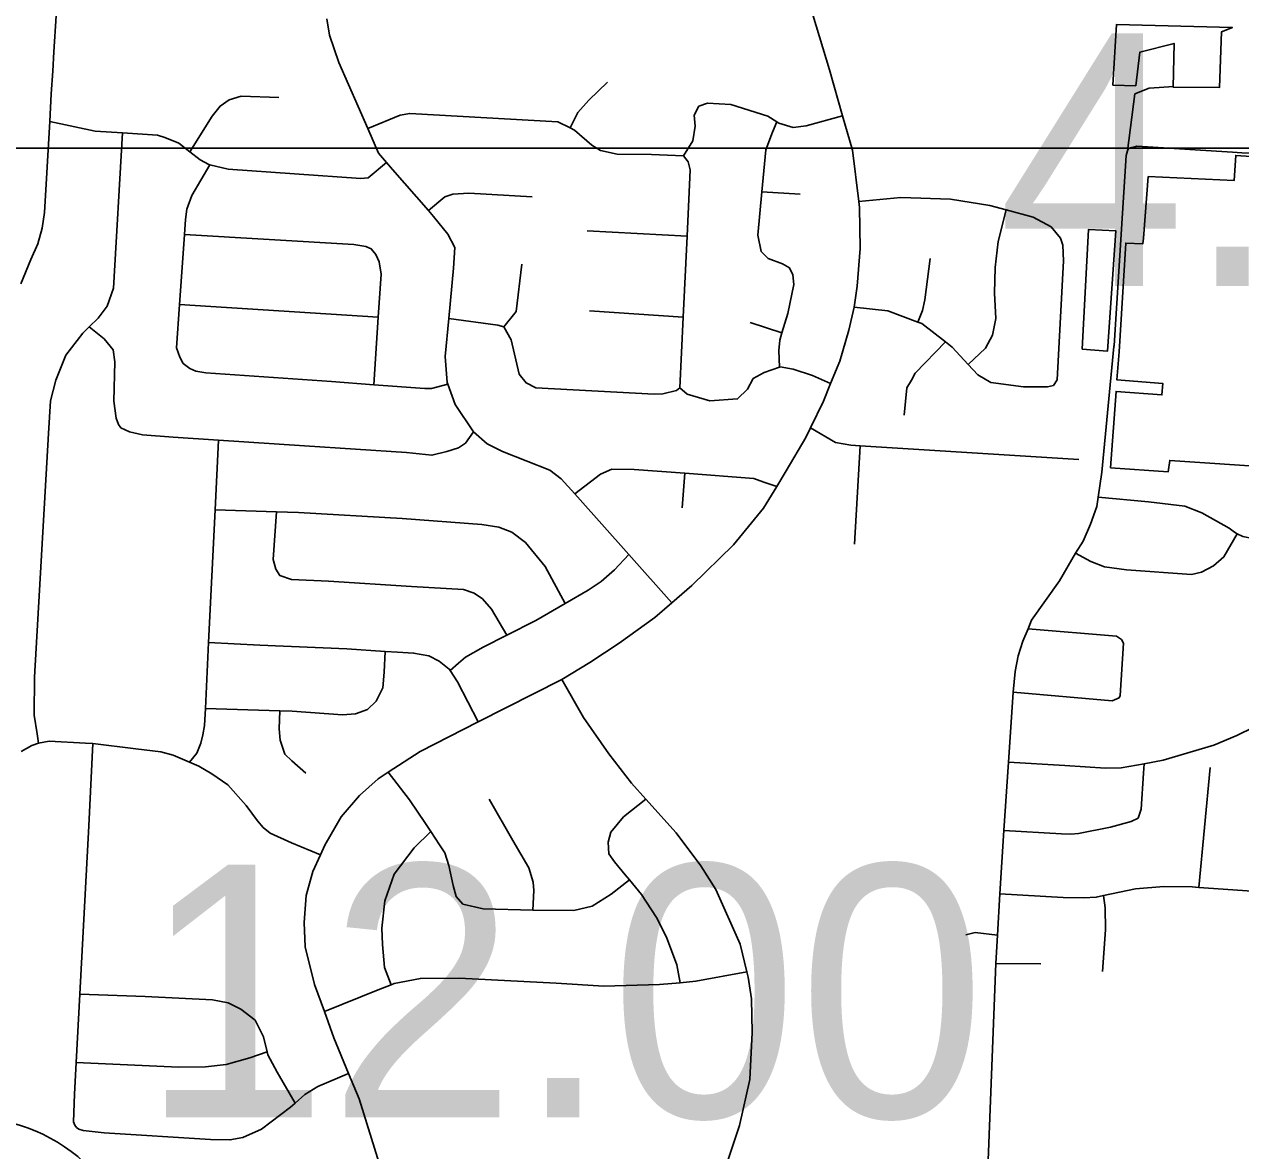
# Model space of a CAD drawing. Extents: x 1729596 to 1934326, y 644115 to 911751.
# Drawn here: x 1835545 to 1840840, y 761130 to 766036 of the extents above; entities that cross this region are included whole.
import ezdxf

# ---------------------------------------------------------------- set-up
doc = ezdxf.new("R2010")
doc.units = 0
for name, color, linetype in [('Default', 7, 'Continuous'), ('GM_X_City_Street', 7, 'Continuous'), ('GM_X_Corporation', 7, 'Continuous'), ('SC_Scratch1', 7, 'Continuous')]:
    doc.layers.add(name, color=color, linetype=linetype)

msp = doc.modelspace()

# ---------------------------------------------------------------- linework, layer by layer
at = {"layer": 'Default'}
msp.add_circle((1835299.8, 760525.2), 750, dxfattribs=at)
at = {"layer": 'GM_X_City_Street'}
for points in [[(1835667.9, 765831.3), (1835673.1, 765915.9), (1835693.1, 766231), (1835746.9, 767150.2)], [(1837089.5, 761075.2), (1837002.2, 761355.5), (1836956.6, 761466.2), (1836892.5, 761622.1), (1836850.9, 761736.9), (1836808.3, 761854.3), (1836767.1, 762017.4), (1836762.9, 762123.8), (1836771, 762241.9), (1836801, 762345.7), (1836834.3, 762419.3), (1836853.2, 762461), (1836923.5, 762584.1), (1837003.4, 762676.9), (1837084.9, 762749.6), (1837128.9, 762778.2), (1837267.6, 762868.7), (1837520.6, 762997.2), (1837885, 763182.4), (1838007.2, 763255.8), (1838134.6, 763340.3), (1838289, 763451.8), (1838363.7, 763516.6), (1838450, 763591.3), (1838631.7, 763768.5), (1838762.9, 763928.6), (1838820.2, 764022.5), (1838862.1, 764091.2), (1838946.9, 764236), (1838967.2, 764277.9), (1839023.9, 764395.1), (1839055.1, 764470.9), (1839095.2, 764568.2), (1839133.7, 764703.9), (1839157.5, 764803.7), (1839171.2, 764895.7), (1839184.1, 765059.9), (1839181.2, 765238.4), (1839177.9, 765265), (1839149.5, 765487.6), (1839106.6, 765637.8), (1839049.4, 765838.3), (1838949, 766175)], [(1838363.7, 763516.6), (1838177.1, 763726.2), (1837953, 763978.1), (1837941.3, 763990.9), (1837882.2, 764055.9), (1837831.8, 764093.7), (1837626.5, 764174.9), (1837560, 764208.7), (1837500.6, 764261.5), (1837420.4, 764380.4), (1837388.8, 764468.1), (1837385.8, 764476.4), (1837377.1, 764588.6), (1837392.7, 764754.8), (1837413.2, 764973.6), (1837418.8, 765063.9), (1837388.3, 765121.8), (1837325.6, 765199.7), (1837303.6, 765224.9), (1837147.7, 765403.3), (1837121.6, 765434.3), (1837087.1, 765475.1), (1837039.9, 765582.7), (1836914.2, 765869.1), (1836873.4, 765989.2), (1836860.9, 766059.3)], [(1835529, 764906.3), (1835573.3, 765011.4), (1835602.8, 765079.9), (1835622.1, 765148.2), (1835631.8, 765216), (1835655.7, 765612.9), (1835661.8, 765732.7), (1835667.9, 765831.3)], [(1837921, 765585.1), (1837954, 765651.8), (1838001.9, 765706.1), (1838083.8, 765784.7)], [(1840379.8, 765733.3), (1840442.4, 765758.4), (1840548.9, 765764.8)], [(1836265.4, 765480.6), (1836363, 765635.9), (1836396.9, 765680.2), (1836436.9, 765706.5), (1836489.1, 765722.7), (1836651.9, 765717.5)], [(1840346.8, 765484.5), (1840379.8, 765733.3)], [(1838415, 765463.6), (1838454.9, 765527.9), (1838464.6, 765592.1), (1838460.3, 765640.2), (1838481.4, 765678.9), (1838518.2, 765692.6), (1838620.7, 765687.1), (1838781.7, 765635.8), (1838820.8, 765611.6), (1838830.1, 765605.9), (1838892.5, 765586.2), (1838948.7, 765594.5), (1839106.6, 765637.8)], [(1835655.7, 765612.9), (1835853.1, 765571.3), (1835971.8, 765563.1), (1836124.4, 765552.6), (1836156.6, 765542.7), (1836217, 765519), (1836265.4, 765480.6), (1836309.8, 765445.3), (1836348.1, 765425.4), (1836351.8, 765424.6), (1836432.5, 765405.8), (1837009.4, 765364.5), (1837041.5, 765366.7), (1837121.6, 765434.3)], [(1837039.9, 765582.7), (1837180.6, 765639.9), (1837222.8, 765648.2), (1837867.8, 765611.3), (1837921, 765585.1), (1837940.3, 765575.5), (1838015, 765509.8), (1838053.3, 765485.9), (1838125.7, 765470.2), (1838274.4, 765468.9), (1838415, 765463.6)], [(1838832.3, 764542.4), (1838829.4, 764615.8), (1838833.2, 764659.9), (1838843, 764692.1), (1838868.7, 764776.3), (1838894.2, 764902.7), (1838889.9, 764944.8), (1838875.7, 764974.8), (1838845.5, 764992.7), (1838783.1, 765016.4), (1838752.8, 765046.3), (1838738.3, 765118.4), (1838755.6, 765306.1), (1838772.5, 765489.4), (1838802.2, 765565.7), (1838820.8, 765611.6)], [(1835606.3, 762904.6), (1835600.1, 762946.3), (1835587.6, 763026.5), (1835588.8, 763192.8), (1835649.3, 764253.4), (1835658.6, 764395.8), (1835682.2, 764486.1), (1835725.8, 764594.6), (1835799.6, 764691.1), (1835827, 764717.9), (1835865.6, 764755.6), (1835905.4, 764807.9), (1835933.1, 764886.2), (1835971.8, 765563.1)], [(1840326.1, 765213.3), (1840342.3, 765464.5), (1840346.8, 765484.5), (1840353.2, 765496.4), (1840383.5, 765504.4)], [(1840383.5, 765504.4), (1840387.6, 765505.5), (1840805.3, 765479.3)], [(1838398.4, 764453.3), (1838413, 764760.2), (1838429.8, 765113.1), (1838443.5, 765401.6), (1838435.2, 765437.6), (1838415, 765463.6)], [(1840805.3, 765479.3), (1840845.8, 765476.7), (1841597, 765441)], [(1836236.3, 764559), (1836222, 764587), (1836207.7, 764627), (1836220.5, 764816.1), (1836224.5, 764875.6), (1836242.2, 765120.6), (1836246.9, 765186.4), (1836252.7, 765230.5), (1836274.5, 765290.8), (1836351.8, 765424.6)], [(1837303.6, 765224.9), (1837375.4, 765284.1), (1837409.5, 765296.3), (1837479.8, 765300.7), (1837755.1, 765284)], [(1838755.6, 765306.1), (1838922.2, 765295.7)], [(1839177.9, 765265), (1839360.2, 765281.8), (1839577.2, 765274.8), (1839748.1, 765247.6), (1839818.6, 765228.5), (1839937.2, 765196.4), (1840015.7, 765154.7)], [(1839654.3, 764554.4), (1839729.3, 764626.1), (1839759.1, 764682.4), (1839774.8, 764754.6), (1839768.2, 764864.8), (1839771.6, 764977.1), (1839785.1, 765089.4), (1839818.6, 765228.5)], [(1840288.4, 764633.2), (1840288.8, 764637.1), (1840326.1, 765213.3)], [(1837994.9, 765136.9), (1838429.8, 765113.1)], [(1840025.5, 764463.2), (1840041.5, 764487.3), (1840068.8, 765006.6), (1840066.4, 765074.7), (1840056.2, 765104.8), (1840015.7, 765154.7)], [(1836242.2, 765120.6), (1836978.7, 765077.7), (1837031, 765068), (1837055.2, 765058.1), (1837075.4, 765034.1)], [(1837066.2, 764466.3), (1837085.6, 764760.9), (1837098, 764948), (1837089.6, 765002.1), (1837075.4, 765034.1)], [(1839434.5, 764739.4), (1839455.2, 764789.2), (1839465, 764835.3), (1839488.2, 765015.8)], [(1837631.6, 764718.2), (1837685.5, 764784.6), (1837710.5, 764991.1)], [(1836220.5, 764816.1), (1837085.6, 764760.9)], [(1837392.7, 764754.8), (1837605.4, 764726), (1837631.6, 764718.2), (1837664, 764662.2), (1837699, 764512), (1837729.3, 764474.1), (1837771.6, 764452.2), (1838286.1, 764424.7), (1838324.2, 764426.9), (1838384.4, 764441.2), (1838398.4, 764453.3), (1838430.7, 764425.4), (1838529.3, 764395.8), (1838649.8, 764404.4), (1838693.7, 764446.7), (1838717.6, 764492.9), (1838765.6, 764519.2), (1838832.3, 764542.4), (1838835.8, 764543.6), (1838892.1, 764533.9), (1838976.6, 764506.2), (1839055.1, 764470.9)], [(1838004.9, 764788.1), (1838413, 764760.2)], [(1839157.5, 764803.7), (1839304.6, 764788.4), (1839434.5, 764739.4), (1839451.5, 764733), (1839554.4, 764653), (1839584.7, 764629.4), (1839654.3, 764554.4), (1839695.8, 764509.7), (1839752.2, 764475.9), (1839895, 764456.6), (1839999.4, 764457.1), (1840025.5, 764463.2)], [(1835964.6, 764279), (1835954.4, 764293), (1835944.3, 764321), (1835933.8, 764395.2), (1835938.9, 764565.5), (1835930.6, 764617.6), (1835892.2, 764665.5), (1835827, 764717.9)], [(1838704.2, 764737.4), (1838843, 764692.1)], [(1839375.4, 764333.8), (1839386.7, 764452.1), (1839406.7, 764486.3), (1839422.6, 764516.4), (1839554.4, 764653)], [(1839708.2, 760292.7), (1839714.3, 760416.8), (1839774.1, 761945), (1839781, 762069.2), (1839791.1, 762249.4), (1839809.5, 762524), (1839829.5, 762822.6), (1839850, 763127.2), (1839858.2, 763217.3), (1839872, 763285.2), (1839891.7, 763348.9), (1839914.3, 763402.5), (1839930.2, 763440.2), (1840051.1, 763611.6), (1840120.5, 763731.9), (1840154.1, 763785.5), (1840186.1, 763858.9), (1840214.2, 763936.5), (1840220.2, 763975.8), (1840235.7, 764086.1), (1840288.4, 764633.2)], [(1836236.3, 764559), (1836264.5, 764537.1), (1836290.7, 764525.2), (1836334.9, 764517.4), (1836881.5, 764480), (1837066.2, 764466.3), (1837288, 764449.8), (1837317.1, 764449.8), (1837388.8, 764468.1)], [(1835964.6, 764279), (1836002.8, 764261.2), (1836059.2, 764247.4), (1836191.8, 764238.1), (1836389.5, 764225.2), (1836764.5, 764200.8), (1837208.7, 764170.9), (1837319.2, 764159.4), (1837383.4, 764175.7), (1837435.5, 764192), (1837465.6, 764212.2), (1837500.6, 764261.5)], [(1838967.2, 764277.9), (1839076.7, 764214.1), (1839143, 764202.4), (1839183.8, 764199.8), (1840135.7, 764141)], [(1836263.3, 762822.9), (1836295.7, 762861.6), (1836313.5, 762905.7), (1836321.4, 762941.8), (1836329.2, 762982), (1836333, 763056.4), (1836334.6, 763088.2), (1836346.9, 763343), (1836374.8, 763920.7), (1836389.5, 764225.2)], [(1839159.3, 763772.1), (1839183.8, 764199.8)], [(1837941.3, 763990.9), (1838052.9, 764076.8), (1838103, 764099.1), (1838199.4, 764097.6), (1838419.9, 764080.8), (1838719.9, 764058), (1838764.2, 764042.2), (1838794.4, 764032.3), (1838820.2, 764022.5)], [(1838409.2, 763930.2), (1838419.9, 764080.8)], [(1840220.2, 763975.8), (1840438.6, 763956.5), (1840596.8, 763937.6), (1840670.5, 763908.2), (1840789.7, 763841.9), (1840813.4, 763823.4), (1840825.4, 763817.2), (1840849.2, 763804.7), (1840975.2, 763778.4), (1841284, 763759.1), (1841382, 763753), (1841780.8, 763731.7), (1841825, 763732.9), (1841899.7, 763759.6), (1841968.3, 763782.5), (1842026.6, 763789.4), (1842153.4, 763815.4), (1842535.6, 763790.2)], [(1836374.8, 763920.7), (1836641.7, 763912.8), (1836738, 763910), (1837190.1, 763884.2), (1837535.8, 763857.8), (1837610.2, 763846.1), (1837666.5, 763824.4), (1837727.1, 763778.6), (1837812, 763674.7), (1837899, 763513.7)], [(1836641.7, 763912.8), (1836628.6, 763705), (1836638.9, 763663), (1836657.1, 763635), (1836707.4, 763617.2), (1836868.2, 763610), (1837229.9, 763587.7), (1837457, 763574.8), (1837503.2, 763559), (1837539.5, 763533.1), (1837578, 763489.2), (1837644.9, 763375.2)], [(1840120.5, 763731.9), (1840187.3, 763696.3), (1840247, 763673.2), (1840343.1, 763659.5), (1840625.6, 763640.3), (1840669.9, 763649.5), (1840722.6, 763676.7), (1840767.4, 763716), (1840825.4, 763817.2)], [(1837399, 763220.8), (1837434.6, 763254), (1837464.6, 763280.2), (1837542.7, 763322.7), (1837644.9, 763375.2), (1837771.1, 763440), (1837899, 763513.7), (1837999.4, 763571.4), (1838055.4, 763609.8), (1838113.4, 763660.2), (1838177.1, 763726.2)], [(1839914.3, 763402.5), (1840299.9, 763371.5), (1840321.7, 763357)], [(1836346.9, 763343), (1836570.3, 763331.9), (1836948.1, 763315.7), (1837115.2, 763304.4), (1837169.2, 763300.8), (1837239.5, 763297.1), (1837305.8, 763285.4), (1837350.2, 763261.6), (1837394.6, 763227.7), (1837399, 763220.8), (1837431, 763171.8), (1837520.6, 762997.2)], [(1840311.2, 763102.6), (1840315.4, 763112.5), (1840330, 763340.6), (1840321.7, 763357)], [(1836333, 763056.4), (1836656.5, 763045.8), (1836710.5, 763044), (1836929.6, 763029), (1836985.8, 763033.3), (1837037.9, 763051.6), (1837075.9, 763087.8), (1837105.7, 763146.1), (1837111.4, 763214.3), (1837115.2, 763304.4)], [(1838577.7, 761000.5), (1838658.8, 761239.4), (1838703.9, 761440.1), (1838712.9, 761644.6), (1838710.1, 761790.9), (1838695.5, 761885.1), (1838689.8, 761908.6), (1838660.6, 762029.2), (1838554.8, 762267.2), (1838490, 762371.1), (1838382.7, 762514.9), (1838250.8, 762661.5), (1838188.7, 762730.5), (1838089.6, 762858.3), (1837978.3, 763016.1), (1837885, 763182.4)], [(1839829.5, 762822.6), (1840075.3, 762808.1), (1840251.6, 762796.8), (1840319.9, 762797.6), (1840419.4, 762815.4), (1840503, 762830.4), (1840722.9, 762896.6), (1840823.9, 762938.9), (1841048.5, 763049.1), (1841153.6, 763091.4), (1841226.2, 763114.1), (1841233.3, 763114.7), (1841302.6, 763120.8), (1841384.8, 763119.3), (1841486.8, 763101.4), (1841616.4, 763054.9), (1841747.5, 762978.3), (1841850.7, 762918.3), (1841920.3, 762885), (1841996.2, 762861.6), (1842023.4, 762855.7), (1842108.1, 762837.5), (1842469.3, 762837.5)], [(1839850, 763127.2), (1840280.9, 763089.1), (1840311.2, 763102.6)], [(1836770.2, 762773.7), (1836709.7, 762827.5), (1836679.4, 762857.4), (1836659, 762917.5), (1836654.7, 762967.5), (1836656.5, 763045.8)], [(1835530.7, 762869), (1835577.6, 762895), (1835606.3, 762904.6), (1835653.2, 762914.1), (1835811.3, 762905.3), (1835843.2, 762903.7), (1836030.4, 762880.3), (1836138.9, 762866.8), (1836193.2, 762853), (1836263.3, 762822.9), (1836304, 762805.5), (1836360.4, 762771.7), (1836431, 762723.9), (1836509.8, 762634.1), (1836560.4, 762566.2), (1836584.7, 762538.2), (1836615, 762512.3), (1836707.6, 762470.7), (1836834.3, 762419.3)], [(1835772.1, 761231.4), (1835764, 761241.4), (1835757.9, 761255.4), (1835763.3, 761375.7), (1835770.6, 761514.3), (1835786.4, 761811.1), (1835825.3, 762544.6), (1835843.2, 762903.7)], [(1839791.1, 762249.4), (1840067.2, 762232.7), (1840157.4, 762231.1), (1840211.6, 762234.1), (1840243.1, 762240.9), (1840382.8, 762271.1), (1840505.4, 762280.9), (1840629.7, 762278.7), (1840657.6, 762276.7), (1840890.2, 762259.9), (1840958, 762255.3), (1841130.6, 762243.6), (1841236.4, 762235.2), (1841359, 762225.4), (1841523.4, 762220.4), (1841630, 762236.5), (1841667.7, 762250.7), (1841777.5, 762292), (1841859.3, 762384.8), (1841930.6, 762556), (1842023.4, 762855.7)], [(1840394.2, 762577.7), (1840407, 762617.6), (1840417.7, 762773.8), (1840419.4, 762815.4)], [(1840657.6, 762276.7), (1840707.1, 762798.6)], [(1837128.9, 762778.2), (1837220.9, 762657.6), (1837291.7, 762555.7), (1837315, 762519.7), (1837352.5, 762461.8), (1837374.8, 762427.9), (1837393.1, 762371.8), (1837411.7, 762285.7), (1837424, 762237.7), (1837454.3, 762203.8), (1837542.8, 762184.1), (1837757.8, 762177.1), (1837936.6, 762176), (1838016.8, 762194.4), (1838098.9, 762247), (1838178.9, 762309.4)], [(1837757.8, 762177.1), (1837763.4, 762263.4), (1837759.2, 762299.4), (1837740.7, 762361.5), (1837671.8, 762481.4), (1837568.4, 762661.3)], [(1838400.5, 761861.6), (1838385.9, 761939.7), (1838341, 762059.7), (1838296.4, 762145.7), (1838231.5, 762245.6), (1838178.9, 762309.4), (1838160.8, 762331.4), (1838114.2, 762387.4), (1838090, 762423.3), (1838085.7, 762473.4), (1838097.5, 762517.6), (1838153.4, 762584), (1838250.8, 762661.5)], [(1839809.5, 762524), (1840060, 762509.6), (1840100.1, 762508.8), (1840134.3, 762512.2), (1840273.2, 762539.8), (1840363.9, 762564.2), (1840394.2, 762577.7)], [(1837141.2, 761852.4), (1837113.3, 761927.8), (1837103.7, 762027.6), (1837101.3, 762099.8), (1837114.7, 762218.1), (1837154.3, 762334.6), (1837242.1, 762449.3), (1837315, 762519.7)], [(1840238, 761910.8), (1840245.8, 762010.9), (1840251.3, 762093), (1840250.9, 762187.3), (1840243.1, 762240.9)], [(1839643, 762069.9), (1839683.9, 762079.6), (1839781, 762069.2)], [(1839774.1, 761945), (1839969.7, 761943.7)], [(1836850.9, 761736.9), (1837084.7, 761831.1), (1837141.2, 761852.4), (1837154.9, 761857.5), (1837269.2, 761880.1), (1837438, 761881), (1837859.9, 761858.9), (1838066.9, 761845.9), (1838310, 761853.1), (1838400.5, 761861.6), (1838468.6, 761867.9), (1838689.8, 761908.6)], [(1835786.4, 761811.1), (1836070.4, 761802.1), (1836363.7, 761787.5), (1836432.1, 761773.8), (1836486.5, 761746), (1836549, 761698.2), (1836585.6, 761626.2), (1836601.3, 761560), (1836604.1, 761548.1), (1836644.7, 761472.2), (1836723, 761337.1)], [(1835770.6, 761514.3), (1836216.7, 761494.1), (1836333.2, 761494.7), (1836423.5, 761505.2), (1836525.8, 761533.7), (1836601.3, 761560)], [(1835772.1, 761231.4), (1835782.2, 761223.4), (1835800.3, 761217.5), (1835892.8, 761207.9), (1836355, 761178.1), (1836439.3, 761176.5), (1836495.5, 761186.8), (1836577.7, 761223.3), (1836703.7, 761320.1), (1836723, 761337.1), (1836765.7, 761374.6), (1836821.8, 761408.9), (1836956.6, 761466.2)]]:
    msp.add_lwpolyline(points, dxfattribs=at)
at = {"layer": 'GM_X_Corporation'}
for points in [[(1840384.4, 765767.8), (1840401.4, 765915.1), (1840550.4, 765952.8), (1840546.6, 765762.2), (1840748.4, 765761.1), (1840756.8, 766003.9), (1840804.6, 766022.8), (1840299.8, 766035.9), (1840284.1, 765771.3)], [(1840272.9, 764104.1), (1840525.2, 764087.2), (1840531.3, 764136.5), (1841898.9, 764045.1), (1841911.6, 764487.1), (1842353.1, 764460.5), (1842367.9, 764753), (1842098.3, 764765.7), (1842118.6, 765369.9), (1842045, 765373.8), (1842037.3, 765007), (1841481.3, 765031), (1841488.7, 765421.5), (1840818.9, 765464.8), (1840811.5, 765355.4), (1840437.7, 765372.7), (1840416.9, 765105), (1840414.5, 765080.3), (1840340.1, 765083.1), (1840311, 764609.6), (1840301.7, 764486.9), (1840501.2, 764471.9), (1840497.4, 764422), (1840298, 764437.1)], [(1840149.4, 764620.6), (1840261.1, 764613), (1840296, 765136.7), (1840177.5, 765142.3)]]:
    msp.add_lwpolyline(points, close=True, dxfattribs=at)
at = {"layer": 'SC_Scratch1'}
msp.add_lwpolyline([(1729596.4, 899996.5), (1925846.4, 899996.5), (1925846.4, 765496.5), (1729596.4, 765496.5)], close=True, dxfattribs=at)

# ---------------------------------------------------------------- texts
at = {"layer": 'Default'}
for s, p in [('4.00', (1839782, 764896.6)), ('12.00', (1836049.8, 761275.2))]:
    msp.add_text(s, height=1100, dxfattribs=at).set_placement(p)

doc.saveas('drawing.dxf')
